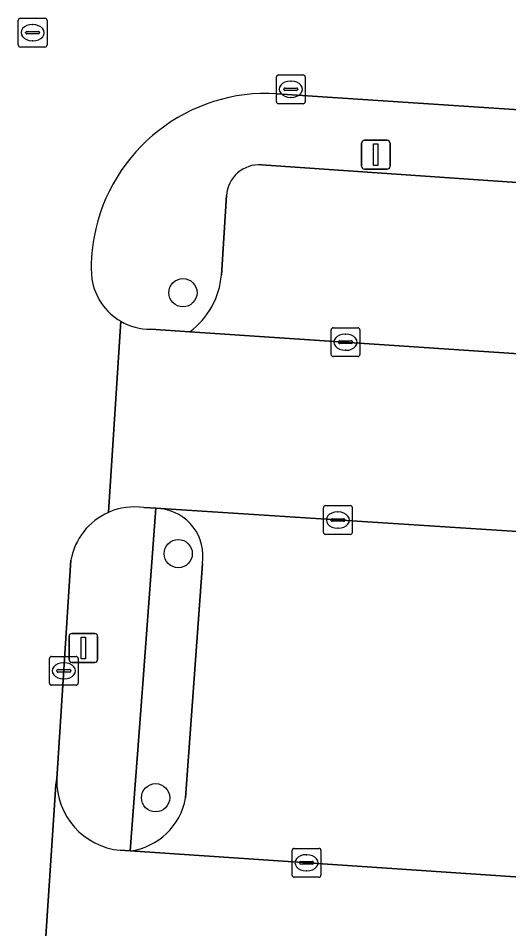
# Model space of a CAD drawing. Extents: x 161848 to 162726, y 385382 to 386521.
# Drawn here: x 162020.36 to 162037.37, y 386393.78 to 386425.33 of the extents above; entities that cross this region are included whole.
import ezdxf

# ---------------------------------------------------------------- set-up
doc = ezdxf.new("R2010")
doc.units = 0
for name, color, linetype in [('IMGEO_Boom', 7, 'Continuous'), ('IMGEO_Groenvoorziening', 7, 'Continuous'), ('IMGEO_Kolk', 7, 'Continuous'), ('IMGEO_Lichtmast', 7, 'Continuous'), ('IMGEO_Parkeervlak_open', 7, 'Continuous'), ('IMGEO_Rijbaan_lokaal_open', 7, 'Continuous'), ('IMGEO_Rioolput', 7, 'Continuous'), ('IMGEO_Voetpad_open', 7, 'Continuous')]:
    doc.layers.add(name, color=color, linetype=linetype)

msp = doc.modelspace()

# ---------------------------------------------------------------- linework, layer by layer
at = {"layer": 'IMGEO_Boom'}
for centre in [(162026.075, 386415.822), (162025.911, 386406.779), (162025.128, 386398.321)]:
    msp.add_circle(centre, 0.489, dxfattribs=at)
at = {"layer": 'IMGEO_Groenvoorziening'}
for points in [[(162025.304, 386408.339), (162025.138, 386408.35), (162024.668, 386402.113), (162024.247, 386396.477)], [(162026.168, 386398.314), (162026.749, 386406.431)]]:
    msp.add_lwpolyline(points, dxfattribs=at)
for centre, radius, start, end in [((162025.116, 386406.696), 1.654, 350.7953, 83.4808), ((162023.937, 386398.724), 2.269, 277.8595, 349.5795)]:
    msp.add_arc(centre, radius, start, end, dxfattribs=at)
at = {"layer": 'IMGEO_Kolk'}
for p, q in [((162029.313, 386422.444), (162029.313, 386423.296)), ((162029.388, 386423.37), (162030.24, 386423.37)), ((162029.801, 386423.15), (162029.826, 386423.15)), ((162030.314, 386423.296), (162030.314, 386422.444)), ((162029.572, 386422.864), (162029.572, 386422.876)), ((162030.01, 386422.827), (162029.612, 386422.827)), ((162029.615, 386422.913), (162030.013, 386422.913)), ((162030.056, 386422.876), (162030.056, 386422.864)), ((162029.824, 386422.59), (162029.799, 386422.59)), ((162030.24, 386422.37), (162029.388, 386422.37)), ((162031.284, 386414.606), (162032.136, 386414.606)), ((162031.209, 386413.68), (162031.209, 386414.532)), ((162031.697, 386414.386), (162031.722, 386414.386)), ((162032.21, 386414.532), (162032.21, 386413.68)), ((162031.468, 386414.1), (162031.468, 386414.112)), ((162031.906, 386414.063), (162031.508, 386414.063)), ((162031.511, 386414.149), (162031.909, 386414.149)), ((162031.952, 386414.112), (162031.952, 386414.1)), ((162031.72, 386413.826), (162031.695, 386413.826)), ((162032.136, 386413.606), (162031.284, 386413.606)), ((162030.946, 386407.517), (162030.946, 386408.369)), ((162031.021, 386408.443), (162031.873, 386408.443)), ((162031.947, 386408.369), (162031.947, 386407.517)), ((162031.248, 386407.986), (162031.646, 386407.986)), ((162031.434, 386408.223), (162031.459, 386408.223)), ((162031.205, 386407.937), (162031.205, 386407.949)), ((162031.643, 386407.9), (162031.245, 386407.9)), ((162031.457, 386407.663), (162031.432, 386407.663)), ((162031.689, 386407.949), (162031.689, 386407.937)), ((162031.873, 386407.443), (162031.021, 386407.443)), ((162021.444, 386402.293), (162021.444, 386403.145)), ((162021.519, 386403.219), (162022.371, 386403.219)), ((162021.932, 386402.999), (162021.957, 386402.999)), ((162022.445, 386403.145), (162022.445, 386402.293)), ((162021.703, 386402.713), (162021.703, 386402.725)), ((162022.141, 386402.676), (162021.743, 386402.676)), ((162021.746, 386402.762), (162022.144, 386402.762)), ((162022.187, 386402.725), (162022.187, 386402.713)), ((162021.955, 386402.439), (162021.93, 386402.439)), ((162022.371, 386402.219), (162021.519, 386402.219)), ((162029.859, 386395.641), (162029.859, 386396.493)), ((162029.934, 386396.567), (162030.786, 386396.567)), ((162030.347, 386396.347), (162030.372, 386396.347)), ((162030.86, 386396.493), (162030.86, 386395.641)), ((162030.118, 386396.061), (162030.118, 386396.073)), ((162030.556, 386396.024), (162030.158, 386396.024)), ((162030.161, 386396.11), (162030.559, 386396.11)), ((162030.602, 386396.073), (162030.602, 386396.061)), ((162030.37, 386395.787), (162030.345, 386395.787)), ((162030.786, 386395.567), (162029.934, 386395.567))]:
    msp.add_line(p, q, dxfattribs=at)
for points in [[(162029.313, 386422.444), (162029.313, 386423.296)], [(162029.388, 386423.37), (162030.24, 386423.37)], [(162030.314, 386423.296), (162030.314, 386422.444)], [(162030.24, 386422.37), (162029.388, 386422.37)], [(162031.284, 386414.606), (162032.136, 386414.606)], [(162031.209, 386413.68), (162031.209, 386414.532)], [(162032.21, 386414.532), (162032.21, 386413.68)], [(162032.136, 386413.606), (162031.284, 386413.606)], [(162030.946, 386407.517), (162030.946, 386408.369)], [(162031.021, 386408.443), (162031.873, 386408.443)], [(162031.947, 386408.369), (162031.947, 386407.517)], [(162031.873, 386407.443), (162031.021, 386407.443)], [(162021.444, 386402.293), (162021.444, 386403.145)], [(162021.519, 386403.219), (162022.371, 386403.219)], [(162022.445, 386403.145), (162022.445, 386402.293)], [(162022.371, 386402.219), (162021.519, 386402.219)], [(162029.859, 386395.641), (162029.859, 386396.493)], [(162029.934, 386396.567), (162030.786, 386396.567)], [(162030.86, 386396.493), (162030.86, 386395.641)], [(162030.786, 386395.567), (162029.934, 386395.567)]]:
    msp.add_lwpolyline(points, dxfattribs=at)
for centre, radius, start, end in [((162029.39, 386423.294), 0.0765, 91.552, 178.448), ((162029.39, 386423.294), 0.0765, 91.552, 178.448), ((162030.238, 386423.294), 0.0765, 1.552, 88.448), ((162030.238, 386423.294), 0.0765, 1.552, 88.448), ((162029.612, 386422.873), 0.0403, 85.8775, 175.7526), ((162029.609, 386422.863), 0.0366, 178.938, 274.7102), ((162030.013, 386422.87), 0.043, 264.8664, 352.4533), ((162030.017, 386422.875), 0.0386, 1.7309, 96.639), ((162029.39, 386422.446), 0.0765, 181.552, 268.448), ((162029.39, 386422.446), 0.0765, 181.552, 268.448), ((162030.238, 386422.446), 0.0765, 271.552, 358.448), ((162030.238, 386422.446), 0.0765, 271.552, 358.448), ((162031.286, 386414.53), 0.0765, 91.552, 178.448), ((162031.286, 386414.53), 0.0765, 91.552, 178.448), ((162032.134, 386414.53), 0.0765, 1.552, 88.448), ((162032.134, 386414.53), 0.0765, 1.552, 88.448), ((162031.508, 386414.109), 0.0403, 85.8775, 175.7526), ((162031.505, 386414.099), 0.0366, 178.938, 274.7102), ((162031.909, 386414.106), 0.043, 264.8664, 352.4533), ((162031.913, 386414.111), 0.0386, 1.7309, 96.639), ((162031.286, 386413.682), 0.0765, 181.552, 268.448), ((162031.286, 386413.682), 0.0765, 181.552, 268.448), ((162032.134, 386413.682), 0.0765, 271.552, 358.448), ((162032.134, 386413.682), 0.0765, 271.552, 358.448), ((162031.023, 386408.367), 0.0765, 91.552, 178.448), ((162031.023, 386408.367), 0.0765, 91.552, 178.448), ((162031.871, 386408.367), 0.0765, 1.552, 88.448), ((162031.871, 386408.367), 0.0765, 1.552, 88.448), ((162031.245, 386407.946), 0.0403, 85.8775, 175.7526), ((162031.65, 386407.948), 0.0386, 1.7309, 96.639), ((162031.242, 386407.936), 0.0366, 178.938, 274.7102), ((162031.646, 386407.943), 0.043, 264.8664, 352.4533), ((162031.023, 386407.519), 0.0765, 181.552, 268.448), ((162031.023, 386407.519), 0.0765, 181.552, 268.448), ((162031.871, 386407.519), 0.0765, 271.552, 358.448), ((162031.871, 386407.519), 0.0765, 271.552, 358.448), ((162021.521, 386403.143), 0.0765, 91.552, 178.448), ((162021.521, 386403.143), 0.0765, 91.552, 178.448), ((162022.369, 386403.143), 0.0765, 1.552, 88.448), ((162022.369, 386403.143), 0.0765, 1.552, 88.448), ((162021.743, 386402.722), 0.0403, 85.8775, 175.7526), ((162021.74, 386402.712), 0.0366, 178.938, 274.7102), ((162022.144, 386402.719), 0.043, 264.8664, 352.4533), ((162022.148, 386402.724), 0.0386, 1.7309, 96.639), ((162021.521, 386402.295), 0.0765, 181.552, 268.448), ((162021.521, 386402.295), 0.0765, 181.552, 268.448), ((162022.369, 386402.295), 0.0765, 271.552, 358.448), ((162022.369, 386402.295), 0.0765, 271.552, 358.448), ((162029.936, 386396.491), 0.0765, 91.552, 178.448), ((162029.936, 386396.491), 0.0765, 91.552, 178.448), ((162030.784, 386396.491), 0.0765, 1.552, 88.448), ((162030.784, 386396.491), 0.0765, 1.552, 88.448), ((162030.158, 386396.07), 0.0403, 85.8775, 175.7526), ((162030.155, 386396.06), 0.0366, 178.938, 274.7102), ((162030.559, 386396.067), 0.043, 264.8664, 352.4533), ((162030.563, 386396.072), 0.0386, 1.7309, 96.639), ((162029.936, 386395.643), 0.0765, 181.552, 268.448), ((162029.936, 386395.643), 0.0765, 181.552, 268.448), ((162030.784, 386395.643), 0.0765, 271.552, 358.448), ((162030.784, 386395.643), 0.0765, 271.552, 358.448)]:
    msp.add_arc(centre, radius, start, end, dxfattribs=at)
for centre, major_axis, ratio, start_param, end_param in [((162029.8, 386422.87), (-0.387, 0.002), 0.722429, 4.712389, 7.853982), ((162029.825, 386422.87), (-0.39, 0.002), 0.717154, 1.570796, 4.712389), ((162031.696, 386414.106), (-0.387, 0.002), 0.722429, 4.712389, 7.853982), ((162031.721, 386414.106), (-0.39, 0.002), 0.717154, 1.570796, 4.712389), ((162031.433, 386407.943), (-0.387, 0.002), 0.722429, 4.712389, 7.853982), ((162031.458, 386407.943), (-0.39, 0.002), 0.717154, 1.570796, 4.712389), ((162021.931, 386402.719), (-0.387, 0.002), 0.722429, 4.712389, 7.853982), ((162021.956, 386402.719), (-0.39, 0.002), 0.717154, 1.570796, 4.712389), ((162030.346, 386396.067), (-0.387, 0.002), 0.722429, 4.712389, 7.853982), ((162030.371, 386396.067), (-0.39, 0.002), 0.717154, 1.570796, 4.712389)]:
    msp.add_ellipse(centre, major_axis=major_axis, ratio=ratio, start_param=start_param, end_param=end_param, dxfattribs=at)
at = {"layer": 'IMGEO_Lichtmast'}
for p, q in [((162032.266, 386420.201), (162032.266, 386421.001)), ((162032.266, 386421.001), (162032.266, 386420.201)), ((162032.366, 386421.101), (162033.156, 386421.101)), ((162033.156, 386421.101), (162032.366, 386421.101)), ((162033.256, 386421.001), (162033.256, 386420.201)), ((162033.256, 386420.201), (162033.256, 386421.001)), ((162033.156, 386420.101), (162032.366, 386420.101)), ((162032.366, 386420.101), (162033.156, 386420.101)), ((162022.125, 386403.113), (162022.125, 386403.913)), ((162022.125, 386403.913), (162022.125, 386403.113)), ((162022.225, 386404.013), (162023.015, 386404.013)), ((162023.015, 386404.013), (162022.225, 386404.013)), ((162023.115, 386403.913), (162023.115, 386403.113)), ((162023.115, 386403.113), (162023.115, 386403.913)), ((162023.015, 386403.013), (162022.225, 386403.013)), ((162022.225, 386403.013), (162023.015, 386403.013))]:
    msp.add_line(p, q, dxfattribs=at)
for points in [[(162032.686, 386420.976), (162032.836, 386420.976), (162032.836, 386420.226), (162032.686, 386420.226), (162032.686, 386420.976)], [(162022.545, 386403.888), (162022.695, 386403.888), (162022.695, 386403.138), (162022.545, 386403.138), (162022.545, 386403.888)]]:
    msp.add_lwpolyline(points, dxfattribs=at)
for centre, start, end in [((162032.366, 386421.001), 90, 180), ((162032.366, 386421.001), 90, 180), ((162033.156, 386421.001), 0, 90), ((162033.156, 386421.001), 360, 90), ((162032.366, 386420.201), 180, 270), ((162032.366, 386420.201), 180, 270), ((162033.156, 386420.201), 270, 0), ((162033.156, 386420.201), 270, 0), ((162022.225, 386403.913), 90, 180), ((162022.225, 386403.913), 90, 180), ((162023.015, 386403.913), 0, 90), ((162023.015, 386403.913), 360, 90), ((162022.225, 386403.113), 180, 270), ((162022.225, 386403.113), 180, 270), ((162023.015, 386403.113), 270, 0), ((162023.015, 386403.113), 270, 0)]:
    msp.add_arc(centre, 0.1, start, end, dxfattribs=at)
at = {"layer": 'IMGEO_Parkeervlak_open'}
for points in [[(162051.677, 386418.67), (162028.797, 386420.251)], [(162027.581, 386419.185), (162027.408, 386416.431)], [(162026.308, 386414.466), (162052.911, 386412.687), (162053.184, 386416.328)], [(162024.247, 386396.477), (162051.8, 386394.626), (162052.539, 386406.587), (162025.304, 386408.339)], [(162026.749, 386406.431), (162026.168, 386398.314)]]:
    msp.add_lwpolyline(points, dxfattribs=at)
for centre, radius, start, end in [((162028.718, 386419.114), 1.139, 86.0364, 176.4421), ((162024.7, 386416.657), 2.718, 306.2834, 355.2367), ((162025.116, 386406.696), 1.654, 350.7953, 83.4808), ((162023.937, 386398.724), 2.269, 277.8595, 349.5795)]:
    msp.add_arc(centre, radius, start, end, dxfattribs=at)
at = {"layer": 'IMGEO_Rijbaan_lokaal_open'}
for points in [[(162029.339, 386422.715), (162037.731, 386422.157)], [(162023.916, 386414.831), (162023.496, 386408.211)], [(162023.496, 386408.211), (162023.916, 386414.831)], [(162052.911, 386412.687), (162026.308, 386414.466), (162024.961, 386414.556)], [(162024.719, 386408.377), (162025.138, 386408.35), (162025.304, 386408.339), (162052.539, 386406.587), (162052.911, 386412.687)], [(162020.53, 386380.796), (162021.002, 386388.283), (162020.992, 386388.454), (162021.67, 386398.772), (162021.701, 386398.972), (162022.191, 386406.552)], [(162021.701, 386398.972), (162021.67, 386398.772), (162020.992, 386388.454), (162021.002, 386388.283)], [(162051.8, 386394.626), (162024.247, 386396.477), (162023.899, 386396.5)]]:
    msp.add_lwpolyline(points, dxfattribs=at)
for centre, radius, start, end in [((162028.974, 386416.642), 6.084, 86.5601, 169.4755), ((162027.908, 386416.782), 5.011, 168.8297, 185.6021), ((162024.939, 386416.597), 2.041, 188.5598, 239.9166), ((162024.939, 386416.595), 2.039, 239.8904, 270.6225), ((162024.397, 386406.162), 2.238, 81.723, 113.7363), ((162024.396, 386406.16), 2.239, 113.6916, 169.9299), ((162024.127, 386398.916), 2.427, 178.6776, 264.6067)]:
    msp.add_arc(centre, radius, start, end, dxfattribs=at)
at = {"layer": 'IMGEO_Rioolput'}
for p, q in [((162020.438, 386425.332), (162021.29, 386425.332)), ((162020.363, 386424.406), (162020.363, 386425.258)), ((162020.851, 386425.112), (162020.876, 386425.112)), ((162021.364, 386425.258), (162021.364, 386424.406)), ((162020.622, 386424.826), (162020.622, 386424.838)), ((162021.06, 386424.789), (162020.662, 386424.789)), ((162020.665, 386424.875), (162021.063, 386424.875)), ((162021.106, 386424.838), (162021.106, 386424.826)), ((162020.874, 386424.552), (162020.849, 386424.552)), ((162021.29, 386424.332), (162020.438, 386424.332))]:
    msp.add_line(p, q, dxfattribs=at)
for points in [[(162020.438, 386425.332), (162021.29, 386425.332)], [(162020.363, 386424.406), (162020.363, 386425.258)], [(162021.364, 386425.258), (162021.364, 386424.406)], [(162021.29, 386424.332), (162020.438, 386424.332)]]:
    msp.add_lwpolyline(points, dxfattribs=at)
for centre, radius, start, end in [((162020.44, 386425.256), 0.0765, 91.552, 178.448), ((162020.44, 386425.256), 0.0765, 91.552, 178.448), ((162021.288, 386425.256), 0.0765, 1.552, 88.448), ((162021.288, 386425.256), 0.0765, 1.552, 88.448), ((162020.662, 386424.835), 0.0403, 85.8775, 175.7526), ((162020.659, 386424.825), 0.0366, 178.938, 274.7102), ((162021.063, 386424.832), 0.043, 264.8664, 352.4533), ((162021.067, 386424.837), 0.0386, 1.7309, 96.639), ((162020.44, 386424.408), 0.0765, 181.552, 268.448), ((162020.44, 386424.408), 0.0765, 181.552, 268.448), ((162021.288, 386424.408), 0.0765, 271.552, 358.448), ((162021.288, 386424.408), 0.0765, 271.552, 358.448)]:
    msp.add_arc(centre, radius, start, end, dxfattribs=at)
for centre, major_axis, ratio, start_param, end_param in [((162020.85, 386424.832), (-0.387, 0.002), 0.722429, 4.712389, 7.853982), ((162020.875, 386424.832), (-0.39, 0.002), 0.717154, 1.570796, 4.712389)]:
    msp.add_ellipse(centre, major_axis=major_axis, ratio=ratio, start_param=start_param, end_param=end_param, dxfattribs=at)
at = {"layer": 'IMGEO_Voetpad_open'}
for points in [[(162037.731, 386422.157), (162029.339, 386422.715)], [(162028.797, 386420.251), (162051.677, 386418.67)], [(162027.408, 386416.431), (162027.581, 386419.185)], [(162024.961, 386414.556), (162026.308, 386414.466)], [(162023.899, 386396.5), (162024.247, 386396.477), (162024.668, 386402.113), (162025.138, 386408.35)], [(162025.138, 386408.35), (162024.719, 386408.377)], [(162022.191, 386406.552), (162021.701, 386398.972)]]:
    msp.add_lwpolyline(points, dxfattribs=at)
for centre, radius, start, end in [((162028.974, 386416.642), 6.084, 86.5601, 169.4755), ((162028.718, 386419.114), 1.139, 86.0364, 176.4421), ((162027.908, 386416.782), 5.011, 168.8297, 185.6021), ((162024.939, 386416.597), 2.041, 188.5598, 239.9166), ((162024.7, 386416.657), 2.718, 306.2834, 355.2367), ((162024.939, 386416.595), 2.039, 239.8904, 270.6225), ((162024.397, 386406.162), 2.238, 81.723, 113.7363), ((162024.396, 386406.16), 2.239, 113.6916, 169.9299), ((162024.127, 386398.916), 2.427, 178.6776, 264.6067)]:
    msp.add_arc(centre, radius, start, end, dxfattribs=at)

doc.saveas('drawing.dxf')
